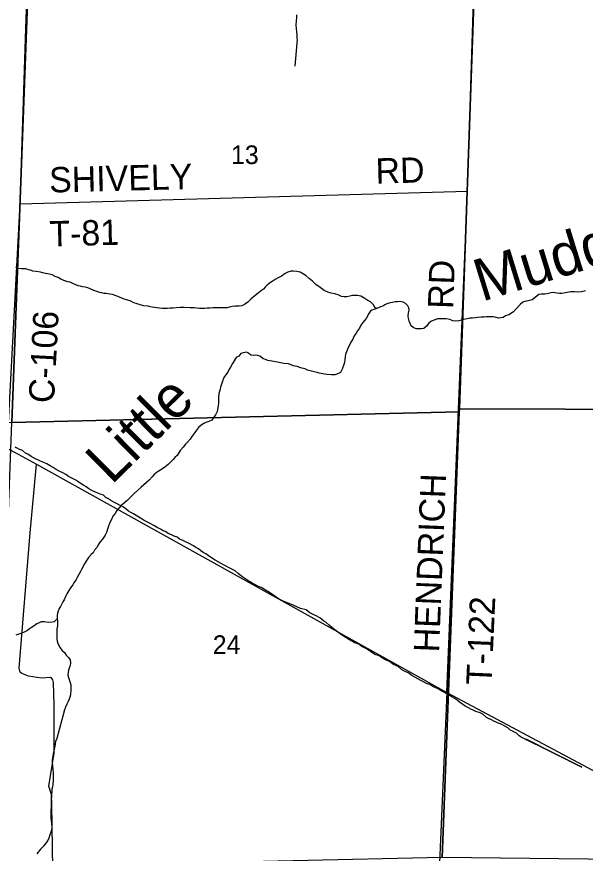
# Model space of a CAD drawing. Extents: x 1588073 to 2013523, y 1090242 to 1357120.
# Drawn here: x 1775515 to 1782243, y 1228891 to 1238801 of the extents above; entities that cross this region are included whole.
import ezdxf

# ---------------------------------------------------------------- set-up
doc = ezdxf.new("R2010")
doc.units = 0
for name, color, linetype in [('GM_X_County_Road', 7, 'Continuous'), ('GM_X_County_Road_Text', 7, 'Continuous'), ('GM_X_Minor_River', 7, 'Continuous'), ('GM_X_Minor_River_Text', 7, 'Continuous'), ('GM_X_Section', 7, 'Continuous'), ('GM_X_Section_Text', 7, 'Continuous'), ('GM_X_Township', 7, 'Continuous'), ('GM_X_Township_Road', 7, 'Continuous'), ('GM_X_Township_Road_Text', 7, 'Continuous'), ('GM_X_US_Route', 7, 'Continuous')]:
    doc.layers.add(name, color=color, linetype=linetype)

msp = doc.modelspace()

# ---------------------------------------------------------------- linework, layer by layer
at = {"layer": 'GM_X_County_Road'}
msp.add_lwpolyline([(1775401.4, 1233690.1), (1775553.3, 1236584.4), (1775620.6, 1238660.5), (1775692.2, 1240630.2), (1775701.2, 1241694.7), (1775771.8, 1242724.2), (1775825.4, 1244523.5), (1775858.2, 1245746.3), (1775906.2, 1247240.2), (1775961.7, 1248824.3), (1775994.9, 1249645.5), (1775956.8, 1249772.6), (1775945.5, 1249880.8), (1775920.2, 1250124.5), (1775909.9, 1250223.3), (1775912, 1250336.4), (1775922, 1250853.9), (1775946.6, 1251012.3), (1775996.1, 1251099.9)], dxfattribs=at)
at = {"layer": 'GM_X_Minor_River'}
for points in [[(1778810.8, 1238213.6), (1778824.1, 1238398.1), (1778830.4, 1238444.2), (1778834.7, 1238494.3), (1778836.9, 1238524.4), (1778835.1, 1238546.5), (1778833.3, 1238578.6), (1778827.6, 1238630.8), (1778825.8, 1238654.9), (1778822.1, 1238707), (1778824.4, 1238747.1), (1778828.7, 1238795.3), (1778830.9, 1238821.3)], [(1776242.6, 1235611.8), (1776214.6, 1235626), (1776186.7, 1235638.2), (1776144.8, 1235654.6), (1776120.8, 1235660.7), (1776094.8, 1235668.9), (1776070.8, 1235677.1), (1776036.9, 1235693.3), (1776005, 1235709.6), (1775971, 1235723.9), (1775933.1, 1235742.1), (1775883.1, 1235754.5), (1775855.1, 1235760.7), (1775825.1, 1235766.9), (1775797.1, 1235773.1), (1775745.1, 1235781.5), (1775705.1, 1235787.7), (1775679.2, 1235797.9), (1775655.2, 1235804.1), (1775621.2, 1235814.3), (1775595.2, 1235814.5), (1775565.1, 1235812.7), (1775533.1, 1235818.9), (1775505.2, 1235829.1)], [(1779778.9, 1235345.6), (1779754.9, 1235350.9), (1779735.2, 1235387.2), (1779701.3, 1235421.5), (1779671.4, 1235439.7), (1779633.5, 1235462), (1779585.7, 1235490.4), (1779547.7, 1235496.7), (1779487.6, 1235497.1), (1779455.5, 1235491.2), (1779421.4, 1235481.4), (1779391.4, 1235481.6), (1779357.4, 1235487.8), (1779319.5, 1235506.1), (1779277.5, 1235516.4), (1779237.5, 1235524.7), (1779195.5, 1235537), (1779153.6, 1235559.3), (1779103.8, 1235591.8), (1779054, 1235628.2), (1779014.2, 1235666.6), (1778974.4, 1235700.9), (1778940.5, 1235731.2), (1778906.6, 1235751.5), (1778868.7, 1235773.8), (1778830.7, 1235782.1), (1778790.7, 1235786.3), (1778760.7, 1235784.5), (1778722.6, 1235774.7), (1778692.4, 1235756.8), (1778646.2, 1235729.1), (1778608, 1235707.2), (1778573.8, 1235689.4), (1778535.6, 1235663.6), (1778507.4, 1235645.7), (1778479.2, 1235619.8), (1778453.1, 1235597.9), (1778434.9, 1235573.9), (1778410.7, 1235558), (1778372.5, 1235524.1), (1778316.1, 1235480.4), (1778283.9, 1235454.5), (1778247.7, 1235420.6), (1778209.4, 1235392.8), (1778177.3, 1235376.9), (1778145.2, 1235373.1), (1778101.2, 1235371.4), (1778063.1, 1235367.6), (1778031, 1235361.8), (1778002.9, 1235354), (1777972.9, 1235352.1), (1777934.8, 1235350.4), (1777892.8, 1235352.6), (1777866.7, 1235350.8), (1777836.7, 1235351), (1777800.7, 1235349.2), (1777766.6, 1235347.4), (1777734.6, 1235345.6), (1777676.5, 1235346), (1777646.5, 1235348.2), (1777618.5, 1235350.4), (1777594.4, 1235352.5), (1777568.4, 1235352.7), (1777492.4, 1235357.2), (1777448.3, 1235357.5), (1777402.2, 1235353.7), (1777366.1, 1235347.9), (1777332.1, 1235346.2), (1777300, 1235342.3), (1777262, 1235342.6), (1777234, 1235344.8), (1777204, 1235347), (1777173.9, 1235351.2), (1777145.9, 1235355.3), (1777117.9, 1235361.6), (1777091.9, 1235365.7), (1777067.9, 1235369.9), (1777019.9, 1235374.2), (1776974, 1235388.5), (1776926, 1235404.9), (1776900, 1235413.1), (1776856.1, 1235433.4), (1776814.2, 1235445.7), (1776784.2, 1235455.9), (1776758.2, 1235466.1), (1776710.3, 1235486.5), (1776678.3, 1235498.7), (1776648.4, 1235508.9), (1776616.4, 1235515.2), (1776572.4, 1235521.5), (1776548.4, 1235523.6), (1776522.4, 1235527.8), (1776498.4, 1235534), (1776452.4, 1235548.3), (1776426.4, 1235558.5), (1776382.5, 1235576.8), (1776356.6, 1235589), (1776324.6, 1235595.2), (1776298.6, 1235599.4), (1776270.6, 1235607.6), (1776242.6, 1235611.8)], [(1782245.2, 1235551.8), (1782199, 1235542.1), (1782157, 1235538.3), (1782116.9, 1235540.6), (1782066.9, 1235540.9), (1782028.8, 1235535.1), (1781990.7, 1235527.4), (1781966.6, 1235523.5), (1781936.6, 1235521.7), (1781910.6, 1235523.9), (1781864.6, 1235532.2), (1781838.5, 1235528.3), (1781792.4, 1235518.6), (1781762.4, 1235514.8), (1781720.3, 1235513), (1781692.2, 1235509.2), (1781668.1, 1235491.3), (1781613.7, 1235447.5), (1781583.6, 1235437.7), (1781529.5, 1235426), (1781503.4, 1235418.1), (1781471.2, 1235392.2), (1781424.8, 1235340.4), (1781394.5, 1235304.4), (1781338.2, 1235270.7), (1781300.1, 1235256.9), (1781271.9, 1235239), (1781217.8, 1235231.3), (1781177.8, 1235239.6), (1781153.8, 1235243.8), (1781099.8, 1235246.1), (1781071.8, 1235244.3), (1781045.7, 1235242.5), (1781011.7, 1235242.7), (1780967.6, 1235236.9), (1780943.5, 1235235.1), (1780909.5, 1235231.3), (1780875.4, 1235229.5), (1780845.3, 1235221.7), (1780805.2, 1235211.9), (1780773.2, 1235206.1), (1780747.1, 1235196.2), (1780711, 1235192.4), (1780677, 1235196.6), (1780641.1, 1235214.9), (1780595, 1235221.2), (1780525, 1235221.7), (1780494.9, 1235219.9), (1780462.8, 1235210), (1780416.6, 1235190.3), (1780392.5, 1235170.3), (1780362.2, 1235136.4), (1780334, 1235108.5), (1780303.9, 1235102.7), (1780277.9, 1235102.9), (1780239.9, 1235105.1), (1780207.9, 1235117.4), (1780182, 1235137.6), (1780160.4, 1235195.9), (1780150.6, 1235228.1), (1780148.7, 1235254.1), (1780151, 1235292.2), (1780159.2, 1235326.3)], [(1780159.2, 1235326.3), (1780153.4, 1235352.4), (1780141.5, 1235376.6), (1780113.7, 1235402.8), (1780087.8, 1235421.1), (1780049.8, 1235425.3), (1780019.7, 1235423.5), (1779993.7, 1235423.6), (1779959.6, 1235413.8), (1779933.5, 1235410), (1779895.4, 1235400.2), (1779871.3, 1235388.3), (1779845.2, 1235372.4), (1779819.1, 1235364.6), (1779795, 1235350.7), (1779738.8, 1235333), (1779706.7, 1235321.1), (1779680.4, 1235285.2), (1779648, 1235227.2), (1779609.6, 1235177.3), (1779587.4, 1235145.4), (1779569.1, 1235109.4), (1779548.9, 1235081.4), (1779532.7, 1235051.4), (1779508.5, 1235021.5), (1779490.2, 1234979.5), (1779469.9, 1234943.5), (1779451.6, 1234909.5), (1779437.5, 1234883.5), (1779417.1, 1234829.5), (1779406.9, 1234801.4), (1779400.7, 1234771.4), (1779396.4, 1234737.3), (1779392.2, 1234705.2), (1779386, 1234679.2), (1779367.7, 1234625.1), (1779345.4, 1234587.2), (1779321.3, 1234573.3), (1779279.1, 1234557.5), (1779241.1, 1234557.7), (1779185, 1234562.1), (1779155, 1234566.3), (1779119, 1234572.6), (1779093, 1234576.7), (1779069.1, 1234584.9), (1779033.1, 1234595.2), (1779003.1, 1234601.4), (1778957.1, 1234613.7), (1778929.2, 1234627.9), (1778887.2, 1234636.2), (1778863.2, 1234644.4), (1778833.3, 1234658.6), (1778785.3, 1234666.9), (1778761.3, 1234675.1), (1778729.3, 1234687.4), (1778681.3, 1234693.7), (1778657.3, 1234697.8), (1778601.3, 1234708.2), (1778533.3, 1234718.7), (1778487.3, 1234727), (1778459.4, 1234739.2), (1778431.4, 1234749.4), (1778399.6, 1234775.7), (1778369.6, 1234785.9), (1778335.6, 1234792.1), (1778311.5, 1234788.3), (1778285.5, 1234790.5), (1778255.6, 1234816.7), (1778231.7, 1234824.9), (1778195.6, 1234817.1), (1778167.5, 1234809.3), (1778141.3, 1234781.3), (1778111.1, 1234765.5), (1778086.8, 1234725.5), (1778066.6, 1234691.5), (1778044.3, 1234647.6), (1778030.1, 1234623.6), (1778011.9, 1234589.6), (1777983.6, 1234553.6), (1777963.4, 1234527.7), (1777945, 1234469.6), (1777934.8, 1234437.6), (1777926.6, 1234411.6), (1777920.4, 1234387.5), (1777914.2, 1234361.5), (1777908.1, 1234337.5), (1777901.8, 1234295.4), (1777901.3, 1234221.1), (1777899.1, 1234189.1), (1777890.8, 1234149), (1777884.6, 1234124.9), (1777866.3, 1234084.9), (1777842.1, 1234051), (1777823.9, 1234021), (1777787.7, 1234005.2), (1777753.6, 1233993.4), (1777727.5, 1233981.5), (1777697.3, 1233961.6), (1777665.1, 1233933.8), (1777640.9, 1233901.8), (1777620.7, 1233873.8)], [(1777620.7, 1233873.8), (1777588.3, 1233825.9), (1777568.1, 1233797.9), (1777535.8, 1233762.1), (1777513.6, 1233738.1), (1777483.4, 1233700.2), (1777447, 1233660.3), (1777412.6, 1233602.3), (1777384.4, 1233578.4), (1777364.2, 1233554.5), (1777309.8, 1233500.7), (1777285.7, 1233478.8), (1777261.5, 1233458.8), (1777221.3, 1233433), (1777189.1, 1233413.2), (1777165, 1233397.3), (1777138.8, 1233375.4), (1777118.6, 1233351.4), (1777082.3, 1233311.5), (1777050.1, 1233281.6), (1777017.9, 1233253.7), (1776987.6, 1233227.9), (1776945.3, 1233188), (1776905.1, 1233152.1), (1776846.6, 1233094.3), (1776816.4, 1233066.4), (1776747.9, 1233006.7), (1776725.7, 1232982.8), (1776699.5, 1232950.8), (1776679.2, 1232914.8), (1776653, 1232882.9), (1776638.8, 1232850.9), (1776622.6, 1232824.9), (1776610.4, 1232798.9), (1776602.1, 1232766.9), (1776592, 1232742.9), (1776575.6, 1232690.8), (1776559.4, 1232660.8), (1776529, 1232610.9), (1776500.8, 1232578.9), (1776478.5, 1232545), (1776464.3, 1232517), (1776436.1, 1232481.1), (1776417.8, 1232449.1), (1776393.7, 1232431.2), (1776363.4, 1232393.2), (1776341.1, 1232359.3), (1776316.9, 1232321.3), (1776284.4, 1232261.3), (1776268.2, 1232227.3), (1776227.7, 1232157.4), (1776217.5, 1232133.4), (1776191.2, 1232095.4), (1776177, 1232071.4), (1776150.8, 1232033.5), (1776130.5, 1232001.5), (1776108.3, 1231965.5), (1776096.1, 1231939.5), (1776075.7, 1231893.5), (1776061.6, 1231867.5), (1776043.3, 1231837.6), (1776033.2, 1231813.5), (1776017, 1231789.6), (1776002.8, 1231759.6), (1775998.6, 1231735.5), (1775994.4, 1231705.5), (1775994.2, 1231677.4), (1775996, 1231643.3), (1775995.6, 1231583.1), (1775989.4, 1231551), (1775987.2, 1231520.9), (1775987, 1231494.9), (1775990.8, 1231462.8), (1775990.6, 1231432.6), (1775992.4, 1231402.6), (1776000.2, 1231374.4), (1776029.9, 1231324.1), (1776049.8, 1231297.9), (1776079.6, 1231269.6), (1776099.4, 1231237.4), (1776131.3, 1231207.1), (1776147.1, 1231182.9), (1776150.9, 1231144.8), (1776146.7, 1231116.7), (1776136.4, 1231082.7), (1776126.3, 1231058.7), (1776124.1, 1231032.6), (1776119.9, 1231000.5), (1776125.7, 1230974.4), (1776135.5, 1230948.3), (1776147.3, 1230914.1), (1776153.2, 1230886), (1776155, 1230861.9), (1776152.8, 1230831.8), (1776152.4, 1230765.6), (1776144.2, 1230739.6), (1776134, 1230715.6), (1776121.8, 1230689.6), (1776105.6, 1230655.6), (1776093.3, 1230621.5), (1776079.1, 1230591.5)], [(1777693.5, 1232475.1), (1777663.6, 1232495.4), (1777635.7, 1232513.6), (1777605.7, 1232531.8), (1777553.9, 1232560.3), (1777502, 1232584.7), (1777474, 1232598.9), (1777442.1, 1232611.1), (1777412.2, 1232633.4), (1777376.2, 1232645.6), (1777346.3, 1232663.9), (1777314.4, 1232676.1), (1777272.5, 1232702.5), (1777248.5, 1232710.6), (1777214.6, 1232730.9), (1777176.7, 1232751.2), (1777136.8, 1232773.5), (1777092.9, 1232795.9), (1777055, 1232816.2), (1777023.1, 1232834.4), (1776999.1, 1232848.6), (1776959.3, 1232872.9), (1776927.4, 1232891.2), (1776895.4, 1232911.5), (1776863.5, 1232927.7), (1776837.6, 1232943.9), (1776803.7, 1232972.2), (1776777.8, 1232992.5), (1776739.9, 1233010.8), (1776686, 1233037.2), (1776654.1, 1233055.4), (1776626.2, 1233069.6), (1776594.3, 1233091.9), (1776568.4, 1233106.1), (1776542.5, 1233132.4), (1776514.5, 1233142.6), (1776472.6, 1233156.9), (1776446.6, 1233169.1), (1776404.7, 1233187.4), (1776368.8, 1233207.7), (1776336.9, 1233229.9), (1776309, 1233248.2), (1776277.1, 1233268.4), (1776237.2, 1233294.8), (1776213.3, 1233309), (1776125.5, 1233353.7), (1776093.6, 1233375.9), (1776061.7, 1233396.2), (1776017.8, 1233418.5), (1775981.9, 1233438.8), (1775944, 1233459.1), (1775908.1, 1233479.4), (1775870.2, 1233503.7), (1775836.3, 1233520), (1775796.3, 1233536.3), (1775720.5, 1233572.9), (1775686.5, 1233591.1), (1775644.7, 1233617.5), (1775616.7, 1233631.7), (1775580.9, 1233660), (1775548.9, 1233672.3), (1775521, 1233688.5), (1775495.1, 1233700.7)], [(1781553, 1230229.6), (1781541.1, 1230246.1), (1782203.4, 1229909), (1781485.2, 1230266.5), (1781459.3, 1230282.7), (1781429.4, 1230313), (1781395.5, 1230329.3), (1781351.6, 1230353.6), (1781327.7, 1230377.9), (1781289.8, 1230396.1), (1781247.9, 1230420.5), (1781222, 1230428.7), (1781160.1, 1230457.2), (1781134.1, 1230469.4), (1781104.2, 1230483.6), (1781072.3, 1230499.8), (1781032.5, 1230538.2), (1780998.5, 1230552.5), (1780946.6, 1230570.8), (1780914.6, 1230585.1), (1780886.7, 1230599.3), (1780860.8, 1230611.5), (1780820.9, 1230633.8), (1780795, 1230652.1), (1780755.1, 1230682.4), (1780727.2, 1230702.6), (1780697.3, 1230724.9), (1780663.4, 1230745.2), (1780631.5, 1230765.4), (1780597.6, 1230783.7), (1780567.7, 1230799.9), (1780537.7, 1230816.2), (1780501.9, 1230838.5), (1780463.9, 1230852.8), (1780438, 1230864.9), (1780404.1, 1230889.2), (1780362.1, 1230903.6), (1780330.2, 1230919.8), (1780296.3, 1230936.1), (1780260.4, 1230956.3), (1780224.5, 1230978.6), (1780188.5, 1230996.9), (1780148.7, 1231027.3), (1780102.8, 1231047.6), (1780068.9, 1231067.9), (1780029.1, 1231104.2), (1779973.2, 1231128.7), (1779925.3, 1231163.1), (1779877.4, 1231183.4), (1779841.5, 1231201.7), (1779803.6, 1231228.1), (1779753.7, 1231246.4), (1779701.9, 1231280.8), (1779654, 1231313.3), (1779600.1, 1231339.7), (1779562.3, 1231368), (1779516.3, 1231384.3), (1779452.5, 1231420.8), (1779422.6, 1231439.1), (1779392.7, 1231455.3), (1779340.8, 1231491.8), (1779311, 1231512), (1779277.1, 1231536.3), (1779245.2, 1231564.6), (1779211.4, 1231590.9), (1779177.5, 1231623.2), (1779147.6, 1231639.4), (1779101.8, 1231677.8), (1779057.9, 1231704.2), (1779016, 1231722.5), (1778982.1, 1231740.8), (1778938.3, 1231773.2), (1778874.3, 1231791.6), (1778830.4, 1231809.9), (1778786.4, 1231828.3), (1778744.5, 1231844.6), (1778660.6, 1231881.2), (1778620.7, 1231901.6), (1778582.8, 1231923.8), (1778545, 1231950.2), (1778505.1, 1231978.5), (1778459.2, 1232006.9), (1778413.4, 1232033.2), (1778369.5, 1232055.6), (1778331.6, 1232075.9), (1778301.6, 1232092.1), (1778275.7, 1232106.3), (1778249.8, 1232120.6), (1778201.9, 1232152.9), (1778178, 1232171.2), (1778134.2, 1232203.5), (1778100.4, 1232237.8), (1778044.5, 1232264.3), (1777968.7, 1232304.9), (1777896.8, 1232341.4), (1777862.9, 1232361.7), (1777831, 1232382), (1777779.2, 1232418.4), (1777751.3, 1232436.6), (1777721.4, 1232454.9), (1777693.5, 1232475.1)], [(1775994.8, 1231667), (1775957.9, 1231633.5), (1775933.8, 1231629.6), (1775887.8, 1231625.9), (1775841.8, 1231634.2), (1775803.7, 1231630.4), (1775779.6, 1231620.6), (1775751.5, 1231606.7), (1775719.3, 1231586.8), (1775689.1, 1231564.9), (1775665, 1231549.1), (1775640.8, 1231529.1), (1775608.7, 1231513.3), (1775574.5, 1231497.5), (1775550.5, 1231489.6), (1775526.4, 1231481.7), (1775502.3, 1231473.8)], [(1776079.1, 1230591.5), (1775987.3, 1230252.1), (1775974.9, 1230214.1), (1775968.6, 1230188.1), (1775966.3, 1230160.1), (1775947.6, 1230090.1), (1775941.1, 1230046.1), (1775934.6, 1229992), (1775934.3, 1229965.9), (1775937.9, 1229921.8), (1775941.5, 1229885.7), (1775945.1, 1229839.6), (1775946.8, 1229807.5), (1775944.5, 1229781.4), (1775944.2, 1229753.3), (1775939.8, 1229707.3), (1775937.5, 1229679.2), (1775931.2, 1229649.2), (1775928.9, 1229623.2), (1775926.6, 1229595.1), (1775924.3, 1229559.1), (1775921.9, 1229527), (1775919.8, 1229310.6), (1775921.5, 1229276.5), (1775925.2, 1229248.3), (1775928.6, 1229192.2), (1775926.4, 1229166.1), (1775918.1, 1229140.2), (1775907.8, 1229108.2), (1775895.4, 1229070.2), (1775881.1, 1229042.3), (1775856.6, 1229006.5), (1775834.3, 1228978.6), (1775795.8, 1228938.9), (1775751.2, 1228883.2)], [(1776079.1, 1230591.5), (1776072.9, 1230573.4)]]:
    msp.add_lwpolyline(points, dxfattribs=at)
at = {"layer": 'GM_X_Section'}
for points in [[(1785968.2, 1239458.7), (1785757.6, 1234139.3), (1780754.9, 1234157.3), (1780939, 1239420.9), (1780948.4, 1239599)], [(1780939, 1239420.9), (1780754.9, 1234157.3), (1780748.6, 1234119.3), (1775456.7, 1233993.5), (1775653, 1239287)], [(1775653, 1239287), (1775456.7, 1233993.5), (1770212.6, 1233839.2), (1770389.4, 1239212.8)], [(1775456.7, 1233993.5), (1780748.6, 1234119.3), (1780549, 1228839.4), (1775253.2, 1228721.3)], [(1780754.9, 1234157.3), (1785757.6, 1234139.3), (1785731.5, 1228782.2), (1780549, 1228839.4), (1780748.6, 1234119.3)]]:
    msp.add_lwpolyline(points, close=True, dxfattribs=at)
at = {"layer": 'GM_X_Township'}
for points in [[(1753711.4, 1218178.8), (1756196, 1218154.6), (1761403.6, 1218115.7), (1763023.2, 1218124.2), (1765443, 1218106.7), (1769476, 1218119.6), (1769617.7, 1218119), (1773659.6, 1218139.8), (1775070.5, 1218184.3), (1778493.9, 1218249.5), (1780153.8, 1218276.2), (1780192.1, 1220893.9), (1780436.6, 1226151), (1780457.5, 1226507.8), (1780522, 1228778.2), (1780606.5, 1230796.3), (1780849.5, 1236733), (1781100, 1244734.5)], [(1790887.4, 1218107.9), (1789775, 1218118.3), (1788979, 1218121.9), (1788935, 1218122.1), (1785057.4, 1218172.5), (1783541.8, 1218207.8), (1780153.8, 1218276.2), (1780192.1, 1220893.9), (1780436.6, 1226151), (1780457.5, 1226507.8), (1780522, 1228778.2), (1780606.5, 1230796.3), (1780849.5, 1236733), (1781100, 1244734.5)]]:
    msp.add_lwpolyline(points, dxfattribs=at)
at = {"layer": 'GM_X_Township_Road'}
for points in [[(1780849.5, 1236733), (1781100, 1244734.5)], [(1775553.3, 1236584.4), (1780849.5, 1236733)], [(1780606.4, 1230796.3), (1780849.5, 1236733)], [(1775927.8, 1229469.2), (1775925.9, 1229585.6), (1775893.2, 1229684.3), (1775958.6, 1230074.7), (1775957.7, 1230644.1), (1775948, 1230915.5), (1775940.4, 1230945.7), (1775928.6, 1230961.9), (1775914.8, 1230972.2), (1775806.4, 1230965.8), (1775652.4, 1230990.3), (1775574.7, 1231021.6), (1775556.8, 1231035.9), (1775549.1, 1231050.1), (1775543.6, 1231082.3), (1775673.5, 1232687.4), (1775747, 1233499.6)], [(1775940.2, 1228706.9), (1775927.8, 1229468.8), (1775927.8, 1229469.2)]]:
    msp.add_lwpolyline(points, dxfattribs=at)
at = {"layer": 'GM_X_US_Route'}
msp.add_lwpolyline([(1770568.1, 1236497.1), (1775401.4, 1233690.1), (1775747, 1233499.6), (1780606.4, 1230796.3), (1782748.7, 1229649.8)], dxfattribs=at)

# ---------------------------------------------------------------- texts
at = {"layer": 'GM_X_County_Road_Text'}
msp.add_text('C-106', height=300, rotation=86.97336, dxfattribs=at).set_placement((1775954.2, 1234217.9))
at = {"layer": 'GM_X_Minor_River_Text'}
for s, height, rotation, p in [('Muddy', 500.29, 17.1155, (1781018, 1235422.7)), ('Little', 500.3, 44.68507, (1776636.8, 1233246.7))]:
    msp.add_text(s, height=height, rotation=rotation, dxfattribs=at).set_placement(p)
at = {"layer": 'GM_X_Section_Text'}
for s, p in [('13', (1778049.5, 1237055.1)), ('24', (1777833.9, 1231250.9))]:
    msp.add_text(s, height=221, rotation=0.00001, dxfattribs=at).set_placement(p)
at = {"layer": 'GM_X_Township_Road_Text'}
for s, rotation, p in [('RD', 1.48256, (1779764.6, 1236822.9)), ('SHIVELY', 1.448, (1775901.5, 1236717.4)), ('T-81', 1.41366, (1775904.1, 1236078.8)), ('RD', 88.02428, (1780679.4, 1235336.2)), ('HENDRICH', 87.73621, (1780512.1, 1231266.8)), ('T-122', 87.46072, (1781132.6, 1230878.3))]:
    msp.add_text(s, height=300, rotation=rotation, dxfattribs=at).set_placement(p)

doc.saveas('drawing.dxf')
